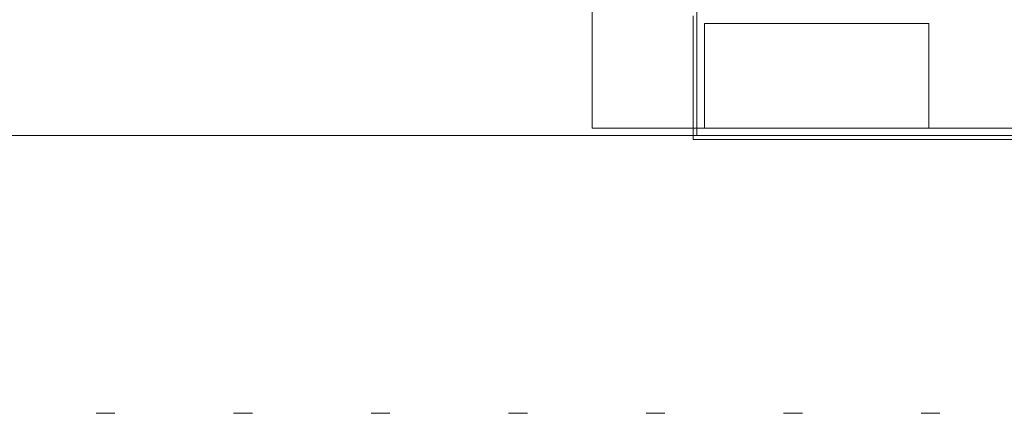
# Model space of a CAD drawing. Header units: millimetres. Extents: x -16331 to -10174, y -4135 to -3584.
# Tile 257 of 456: x -10320.02 to -10314.76, y -3940.51 to -3938.41. Entities that reach past the tile are written whole.
import ezdxf

# ---------------------------------------------------------------- set-up
doc = ezdxf.new("R2010")
doc.units = ezdxf.units.MM
doc.linetypes.add('DOT', pattern=[0.635, 0, -0.635])
doc.layers.add('A-DETL', color=7, linetype='Continuous', lineweight=5, true_color=0x00a600)
for name, color, linetype, lineweight in [('DI-Área do detalhe', 7, 'DOT', 0), ('I-WALL', 7, 'Continuous', 5), ('IFC-IfcWall-Contorno', 250, 'Continuous', 5), ('IFC-IfcWallStandardCase-Contorno', 250, 'Continuous', 5), ('IFC-Pilar-Contorno', 83, 'Continuous', 5), ('IFC-Sapata-Contorno', 253, 'Continuous', 5)]:
    doc.layers.add(name, color=color, linetype=linetype, lineweight=lineweight)

msp = doc.modelspace()

# ---------------------------------------------------------------- linework, layer by layer
at = {"layer": 'A-DETL', "color": 7, "lineweight": 5}
for p, q in [((-10315.1616, -3938.4279), (-10316.3616, -3938.4279)), ((-10316.3616, -3938.4279), (-10316.3616, -3938.9879)), ((-10315.1616, -3938.9879), (-10315.1616, -3938.4279)), ((-10316.3616, -3938.9879), (-10315.1616, -3938.9879))]:
    msp.add_line(p, q, dxfattribs=at)
at = {"layer": 'A-DETL', "linetype": 'Continuous', "lineweight": 5}
msp.add_line((-10316.4016, -3939.0279), (-10326.5109, -3939.0279), dxfattribs=at)
at = {"layer": 'DI-Área do detalhe'}
msp.add_lwpolyline([(-10326.5109, -3932.3352), (-10309.223, -3932.3352), (-10309.223, -3940.5133), (-10326.5109, -3940.5133), (-10326.5109, -3932.3352)], dxfattribs=at)
at = {"layer": 'I-WALL', "lineweight": 5}
for p, q in [((-10316.4016, -3935.1879), (-10316.4016, -3939.0279)), ((-10316.4016, -3939.0279), (-10309.223, -3939.0279))]:
    msp.add_line(p, q, dxfattribs=at)
at = {"layer": 'IFC-IfcWall-Contorno', "lineweight": 5}
for p, q in [((-10316.4016, -3938.3879), (-10316.4016, -3938.5793)), ((-10316.4016, -3938.5793), (-10316.4016, -3938.9879)), ((-10316.4016, -3938.9879), (-10316.4016, -3939.0279)), ((-10316.4216, -3939.0279), (-10316.4216, -3939.0479)), ((-10316.4016, -3939.0279), (-10316.4216, -3939.0279)), ((-10316.4216, -3939.0479), (-10309.223, -3939.0479)), ((-10316.4016, -3939.0279), (-10316.2102, -3939.0279)), ((-10309.223, -3939.0279), (-10316.4016, -3939.0279)), ((-10316.2102, -3939.0279), (-10315.7616, -3939.0279)), ((-10315.7616, -3939.0279), (-10309.9305, -3939.0279))]:
    msp.add_line(p, q, dxfattribs=at)
at = {"layer": 'IFC-IfcWallStandardCase-Contorno', "lineweight": 5}
for p, q in [((-10316.4216, -3938.3879), (-10316.4216, -3939.0279)), ((-10316.4016, -3939.0279), (-10316.4016, -3938.3879)), ((-10316.4216, -3939.0279), (-10316.4056, -3939.0279)), ((-10316.4056, -3939.0279), (-10316.4016, -3939.0279))]:
    msp.add_line(p, q, dxfattribs=at)
at = {"layer": 'IFC-Pilar-Contorno', "lineweight": 5}
for p, q in [((-10316.3616, -3938.4279), (-10316.3616, -3938.9158)), ((-10316.2072, -3938.4279), (-10316.3616, -3938.4279)), ((-10315.1616, -3938.4279), (-10316.2072, -3938.4279)), ((-10315.1616, -3938.5), (-10315.1616, -3938.4279)), ((-10315.1616, -3938.9879), (-10315.1616, -3938.5)), ((-10316.3616, -3938.9158), (-10316.3616, -3938.9879)), ((-10316.3616, -3938.9879), (-10315.3161, -3938.9879)), ((-10315.3161, -3938.9879), (-10315.1616, -3938.9879))]:
    msp.add_line(p, q, dxfattribs=at)
at = {"layer": 'IFC-Sapata-Contorno', "lineweight": 5}
for p, q in [((-10316.9616, -3936.5879), (-10316.9616, -3938.9879)), ((-10316.9616, -3938.9879), (-10316.3616, -3938.9879)), ((-10315.1616, -3938.9879), (-10314.5616, -3938.9879))]:
    msp.add_line(p, q, dxfattribs=at)

doc.saveas('drawing.dxf')
